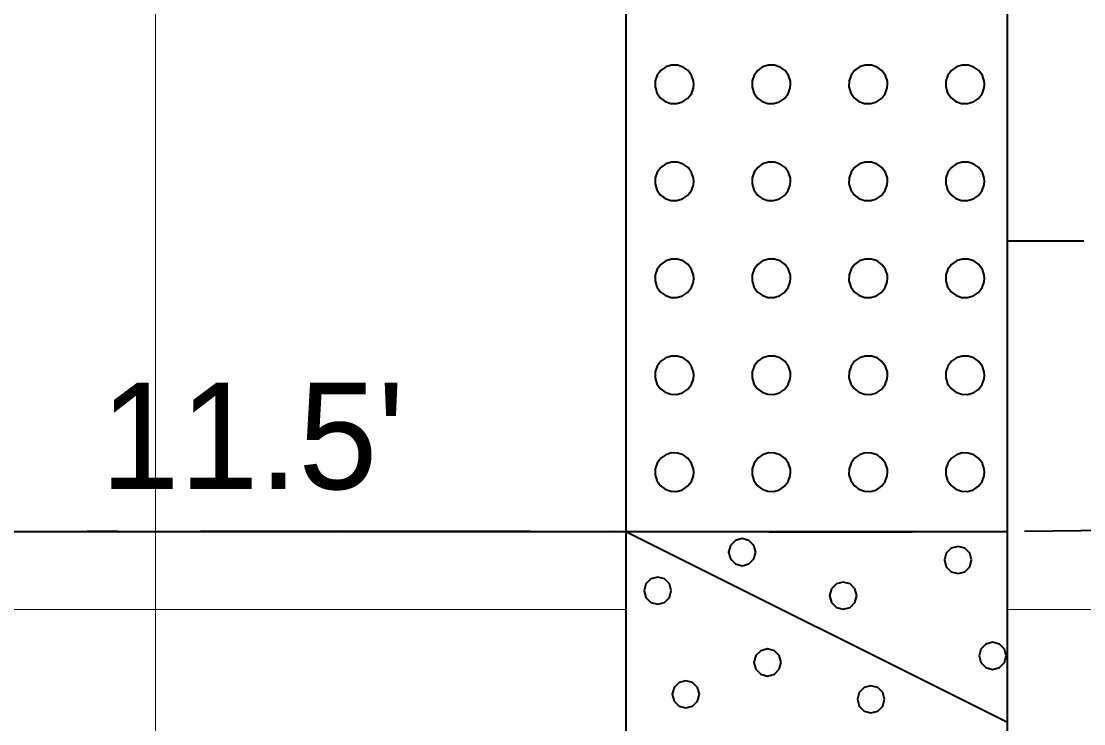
# Model space of a CAD drawing. Extents: x -76 to 974, y -1080 to -735.
# Drawn here: x 132.51 to 139.47, y -942.84 to -938.24 of the extents above; entities that cross this region are included whole.
import ezdxf

# ---------------------------------------------------------------- set-up
doc = ezdxf.new("R2010")
doc.units = 0
doc.header["$LTSCALE"] = 0.36
doc.linetypes.add('LONG_DASHED', pattern=[7.5, 6, -1.5])
for name, color, linetype, lineweight in [('27', 7, 'Continuous', 40), ('28', 7, 'LONG_DASHED', 60), ('7', 7, 'Continuous', 13)]:
    doc.layers.add(name, color=color, linetype=linetype, lineweight=lineweight)

msp = doc.modelspace()

# ---------------------------------------------------------------- linework, layer by layer
at = {"layer": '27'}
for p, q in [((136.4742, -930.0789), (136.4742, -941.5789)), ((138.9742, -941.5789), (138.9742, -930.0789)), ((139.4742, -939.6789), (138.9742, -939.6789)), ((132.7068, -941.5789), (136.4742, -941.5789)), ((136.4742, -941.5789), (138.9742, -941.5789)), ((136.4742, -941.5789), (138.9742, -942.8289)), ((136.4742, -941.5789), (136.4742, -947.0789)), ((138.9742, -947.0789), (138.9742, -941.5789))]:
    msp.add_line(p, q, dxfattribs=at)
for points in [[(136.9188, -938.6514), (136.9173, -938.6317), (136.9051, -938.594), (136.882, -938.5619), (136.8501, -938.5385), (136.8126, -938.526), (136.773, -938.5257), (136.7353, -938.5375), (136.703, -938.5604), (136.6793, -938.5921), (136.6665, -938.6295), (136.6658, -938.669), (136.6773, -938.7069), (136.6999, -938.7394), (136.7313, -938.7633), (136.7686, -938.7765), (136.8082, -938.7775), (136.8461, -938.7663), (136.8788, -938.744), (136.9031, -938.7128), (136.9165, -938.6756)], [(137.5538, -938.6514), (137.5523, -938.6317), (137.5401, -938.594), (137.517, -938.5619), (137.4851, -938.5385), (137.4476, -938.526), (137.408, -938.5257), (137.3703, -938.5375), (137.338, -938.5604), (137.3143, -938.5921), (137.3015, -938.6295), (137.3008, -938.669), (137.3123, -938.7069), (137.3349, -938.7394), (137.3663, -938.7633), (137.4036, -938.7765), (137.4432, -938.7775), (137.4811, -938.7663), (137.5138, -938.744), (137.5381, -938.7128), (137.5515, -938.6756)], [(138.1888, -938.6514), (138.1873, -938.6317), (138.1751, -938.594), (138.152, -938.5619), (138.1201, -938.5385), (138.0826, -938.526), (138.043, -938.5257), (138.0053, -938.5375), (137.973, -938.5604), (137.9493, -938.5921), (137.9365, -938.6295), (137.9358, -938.669), (137.9473, -938.7069), (137.9699, -938.7394), (138.0013, -938.7633), (138.0386, -938.7765), (138.0782, -938.7775), (138.1161, -938.7663), (138.1488, -938.744), (138.1731, -938.7128), (138.1865, -938.6756)], [(138.8238, -938.6514), (138.8223, -938.6317), (138.8101, -938.594), (138.787, -938.5619), (138.7551, -938.5385), (138.7176, -938.526), (138.678, -938.5257), (138.6403, -938.5375), (138.608, -938.5604), (138.5843, -938.5921), (138.5715, -938.6295), (138.5708, -938.669), (138.5823, -938.7069), (138.6049, -938.7394), (138.6363, -938.7633), (138.6736, -938.7765), (138.7132, -938.7775), (138.7511, -938.7663), (138.7838, -938.744), (138.8081, -938.7128), (138.8215, -938.6756)], [(136.9188, -939.2864), (136.9173, -939.2667), (136.9051, -939.229), (136.882, -939.1969), (136.8501, -939.1735), (136.8126, -939.161), (136.773, -939.1607), (136.7353, -939.1725), (136.703, -939.1954), (136.6793, -939.2271), (136.6665, -939.2645), (136.6658, -939.304), (136.6773, -939.3419), (136.6999, -939.3744), (136.7313, -939.3983), (136.7686, -939.4115), (136.8082, -939.4125), (136.8461, -939.4013), (136.8788, -939.379), (136.9031, -939.3478), (136.9165, -939.3106)], [(137.5538, -939.2864), (137.5523, -939.2667), (137.5401, -939.229), (137.517, -939.1969), (137.4851, -939.1735), (137.4476, -939.161), (137.408, -939.1607), (137.3703, -939.1725), (137.338, -939.1954), (137.3143, -939.2271), (137.3015, -939.2645), (137.3008, -939.304), (137.3123, -939.3419), (137.3349, -939.3744), (137.3663, -939.3983), (137.4036, -939.4115), (137.4432, -939.4125), (137.4811, -939.4013), (137.5138, -939.379), (137.5381, -939.3478), (137.5515, -939.3106)], [(138.1888, -939.2864), (138.1873, -939.2667), (138.1751, -939.229), (138.152, -939.1969), (138.1201, -939.1735), (138.0826, -939.161), (138.043, -939.1607), (138.0053, -939.1725), (137.973, -939.1954), (137.9493, -939.2271), (137.9365, -939.2645), (137.9358, -939.304), (137.9473, -939.3419), (137.9699, -939.3744), (138.0013, -939.3983), (138.0386, -939.4115), (138.0782, -939.4125), (138.1161, -939.4013), (138.1488, -939.379), (138.1731, -939.3478), (138.1865, -939.3106)], [(138.8238, -939.2864), (138.8223, -939.2667), (138.8101, -939.229), (138.787, -939.1969), (138.7551, -939.1735), (138.7176, -939.161), (138.678, -939.1607), (138.6403, -939.1725), (138.608, -939.1954), (138.5843, -939.2271), (138.5715, -939.2645), (138.5708, -939.304), (138.5823, -939.3419), (138.6049, -939.3744), (138.6363, -939.3983), (138.6736, -939.4115), (138.7132, -939.4125), (138.7511, -939.4013), (138.7838, -939.379), (138.8081, -939.3478), (138.8215, -939.3106)], [(136.9188, -939.9214), (136.9173, -939.9017), (136.9051, -939.864), (136.882, -939.8319), (136.8501, -939.8085), (136.8126, -939.796), (136.773, -939.7957), (136.7353, -939.8075), (136.703, -939.8304), (136.6793, -939.8621), (136.6665, -939.8995), (136.6658, -939.939), (136.6773, -939.9769), (136.6999, -940.0094), (136.7313, -940.0333), (136.7686, -940.0465), (136.8082, -940.0475), (136.8461, -940.0363), (136.8788, -940.014), (136.9031, -939.9828), (136.9165, -939.9456)], [(137.5538, -939.9214), (137.5523, -939.9017), (137.5401, -939.864), (137.517, -939.8319), (137.4851, -939.8085), (137.4476, -939.796), (137.408, -939.7957), (137.3703, -939.8075), (137.338, -939.8304), (137.3143, -939.8621), (137.3015, -939.8995), (137.3008, -939.939), (137.3123, -939.9769), (137.3349, -940.0094), (137.3663, -940.0333), (137.4036, -940.0465), (137.4432, -940.0475), (137.4811, -940.0363), (137.5138, -940.014), (137.5381, -939.9828), (137.5515, -939.9456)], [(138.1888, -939.9214), (138.1873, -939.9017), (138.1751, -939.864), (138.152, -939.8319), (138.1201, -939.8085), (138.0826, -939.796), (138.043, -939.7957), (138.0053, -939.8075), (137.973, -939.8304), (137.9493, -939.8621), (137.9365, -939.8995), (137.9358, -939.939), (137.9473, -939.9769), (137.9699, -940.0094), (138.0013, -940.0333), (138.0386, -940.0465), (138.0782, -940.0475), (138.1161, -940.0363), (138.1488, -940.014), (138.1731, -939.9828), (138.1865, -939.9456)], [(138.8238, -939.9214), (138.8223, -939.9017), (138.8101, -939.864), (138.787, -939.8319), (138.7551, -939.8085), (138.7176, -939.796), (138.678, -939.7957), (138.6403, -939.8075), (138.608, -939.8304), (138.5843, -939.8621), (138.5715, -939.8995), (138.5708, -939.939), (138.5823, -939.9769), (138.6049, -940.0094), (138.6363, -940.0333), (138.6736, -940.0465), (138.7132, -940.0475), (138.7511, -940.0363), (138.7838, -940.014), (138.8081, -939.9828), (138.8215, -939.9456)], [(136.9188, -940.5564), (136.9173, -940.5367), (136.9051, -940.499), (136.882, -940.4669), (136.8501, -940.4435), (136.8126, -940.431), (136.773, -940.4307), (136.7353, -940.4425), (136.703, -940.4654), (136.6793, -940.4971), (136.6665, -940.5345), (136.6658, -940.574), (136.6773, -940.6119), (136.6999, -940.6444), (136.7313, -940.6683), (136.7686, -940.6815), (136.8082, -940.6825), (136.8461, -940.6713), (136.8788, -940.649), (136.9031, -940.6178), (136.9165, -940.5806)], [(137.5538, -940.5564), (137.5523, -940.5367), (137.5401, -940.499), (137.517, -940.4669), (137.4851, -940.4435), (137.4476, -940.431), (137.408, -940.4307), (137.3703, -940.4425), (137.338, -940.4654), (137.3143, -940.4971), (137.3015, -940.5345), (137.3008, -940.574), (137.3123, -940.6119), (137.3349, -940.6444), (137.3663, -940.6683), (137.4036, -940.6815), (137.4432, -940.6825), (137.4811, -940.6713), (137.5138, -940.649), (137.5381, -940.6178), (137.5515, -940.5806)], [(138.1888, -940.5564), (138.1873, -940.5367), (138.1751, -940.499), (138.152, -940.4669), (138.1201, -940.4435), (138.0826, -940.431), (138.043, -940.4307), (138.0053, -940.4425), (137.973, -940.4654), (137.9493, -940.4971), (137.9365, -940.5345), (137.9358, -940.574), (137.9473, -940.6119), (137.9699, -940.6444), (138.0013, -940.6683), (138.0386, -940.6815), (138.0782, -940.6825), (138.1161, -940.6713), (138.1488, -940.649), (138.1731, -940.6178), (138.1865, -940.5806)], [(138.8238, -940.5564), (138.8223, -940.5367), (138.8101, -940.499), (138.787, -940.4669), (138.7551, -940.4435), (138.7176, -940.431), (138.678, -940.4307), (138.6403, -940.4425), (138.608, -940.4654), (138.5843, -940.4971), (138.5715, -940.5345), (138.5708, -940.574), (138.5823, -940.6119), (138.6049, -940.6444), (138.6363, -940.6683), (138.6736, -940.6815), (138.7132, -940.6825), (138.7511, -940.6713), (138.7838, -940.649), (138.8081, -940.6178), (138.8215, -940.5806)], [(136.9188, -941.1914), (136.9173, -941.1717), (136.9051, -941.134), (136.882, -941.1019), (136.8501, -941.0785), (136.8126, -941.066), (136.773, -941.0657), (136.7353, -941.0775), (136.703, -941.1004), (136.6793, -941.1321), (136.6665, -941.1695), (136.6658, -941.209), (136.6773, -941.2469), (136.6999, -941.2794), (136.7313, -941.3033), (136.7686, -941.3165), (136.8082, -941.3175), (136.8461, -941.3063), (136.8788, -941.284), (136.9031, -941.2528), (136.9165, -941.2156)], [(137.5538, -941.1914), (137.5523, -941.1717), (137.5401, -941.134), (137.517, -941.1019), (137.4851, -941.0785), (137.4476, -941.066), (137.408, -941.0657), (137.3703, -941.0775), (137.338, -941.1004), (137.3143, -941.1321), (137.3015, -941.1695), (137.3008, -941.209), (137.3123, -941.2469), (137.3349, -941.2794), (137.3663, -941.3033), (137.4036, -941.3165), (137.4432, -941.3175), (137.4811, -941.3063), (137.5138, -941.284), (137.5381, -941.2528), (137.5515, -941.2156)], [(138.1888, -941.1914), (138.1873, -941.1717), (138.1751, -941.134), (138.152, -941.1019), (138.1201, -941.0785), (138.0826, -941.066), (138.043, -941.0657), (138.0053, -941.0775), (137.973, -941.1004), (137.9493, -941.1321), (137.9365, -941.1695), (137.9358, -941.209), (137.9473, -941.2469), (137.9699, -941.2794), (138.0013, -941.3033), (138.0386, -941.3165), (138.0782, -941.3175), (138.1161, -941.3063), (138.1488, -941.284), (138.1731, -941.2528), (138.1865, -941.2156)], [(138.8238, -941.1914), (138.8223, -941.1717), (138.8101, -941.134), (138.787, -941.1019), (138.7551, -941.0785), (138.7176, -941.066), (138.678, -941.0657), (138.6403, -941.0775), (138.608, -941.1004), (138.5843, -941.1321), (138.5715, -941.1695), (138.5708, -941.209), (138.5823, -941.2469), (138.6049, -941.2794), (138.6363, -941.3033), (138.6736, -941.3165), (138.7132, -941.3175), (138.7511, -941.3063), (138.7838, -941.284), (138.8081, -941.2528), (138.8215, -941.2156)], [(137.3249, -941.7152), (137.313, -941.6708), (137.2804, -941.6383), (137.236, -941.6263), (137.1915, -941.6383), (137.159, -941.6708), (137.1471, -941.7152), (137.159, -941.7597), (137.1915, -941.7922), (137.236, -941.8041), (137.2804, -941.7922), (137.313, -941.7597)], [(138.7397, -941.7662), (138.7278, -941.7217), (138.6953, -941.6892), (138.6508, -941.6773), (138.6064, -941.6892), (138.5738, -941.7217), (138.5619, -941.7662), (138.5738, -941.8106), (138.6064, -941.8432), (138.6508, -941.8551), (138.6953, -941.8432), (138.7278, -941.8106)], [(136.7718, -941.967), (136.7599, -941.9226), (136.7274, -941.89), (136.6829, -941.8781), (136.6385, -941.89), (136.6059, -941.9226), (136.594, -941.967), (136.6059, -942.0115), (136.6385, -942.044), (136.6829, -942.0559), (136.7274, -942.044), (136.7599, -942.0115)], [(137.9871, -942.0001), (137.9752, -941.9556), (137.9427, -941.9231), (137.8982, -941.9112), (137.8538, -941.9231), (137.8213, -941.9556), (137.8093, -942.0001), (137.8213, -942.0445), (137.8538, -942.0771), (137.8982, -942.089), (137.9427, -942.0771), (137.9752, -942.0445)], [(138.966, -942.3942), (138.9541, -942.3497), (138.9216, -942.3172), (138.8771, -942.3053), (138.8327, -942.3172), (138.8001, -942.3497), (138.7882, -942.3942), (138.8001, -942.4386), (138.8327, -942.4712), (138.8771, -942.4831), (138.9216, -942.4712), (138.9541, -942.4386)], [(137.4913, -942.4374), (137.4794, -942.393), (137.4469, -942.3604), (137.4024, -942.3485), (137.358, -942.3604), (137.3255, -942.393), (137.3135, -942.4374), (137.3255, -942.4819), (137.358, -942.5144), (137.4024, -942.5263), (137.4469, -942.5144), (137.4794, -942.4819)], [(136.9561, -942.6459), (136.9442, -942.6014), (136.9117, -942.5689), (136.8672, -942.557), (136.8228, -942.5689), (136.7903, -942.6014), (136.7783, -942.6459), (136.7903, -942.6903), (136.8228, -942.7229), (136.8672, -942.7348), (136.9117, -942.7229), (136.9442, -942.6903)], [(138.1689, -942.6789), (138.157, -942.6345), (138.1245, -942.602), (138.08, -942.59), (138.0356, -942.602), (138.003, -942.6345), (137.9911, -942.6789), (138.003, -942.7234), (138.0356, -942.7559), (138.08, -942.7678), (138.1245, -942.7559), (138.157, -942.7234)]]:
    msp.add_lwpolyline(points, close=True, dxfattribs=at)
at = {"layer": '28', "lineweight": 40}
msp.add_spline([(125.5861, -941.6168), (132.7068, -941.5789), (136.4742, -941.5789), (138.9742, -941.5789), (163.1261, -939.8526)], degree=3, dxfattribs=at)
at = {"layer": '7'}
for p, q in [((133.3912, -1033.3123), (133.3912, -895.7205)), ((116.7824, -942.09), (136.4742, -942.09)), ((138.9742, -942.09), (194.1412, -942.09))]:
    msp.add_line(p, q, dxfattribs=at)

# ---------------------------------------------------------------- texts
at = {"layer": '27'}
msp.add_text("11.5'", height=0.6976, dxfattribs=at).set_placement((133.0308, -941.3025))

doc.saveas('drawing.dxf')
